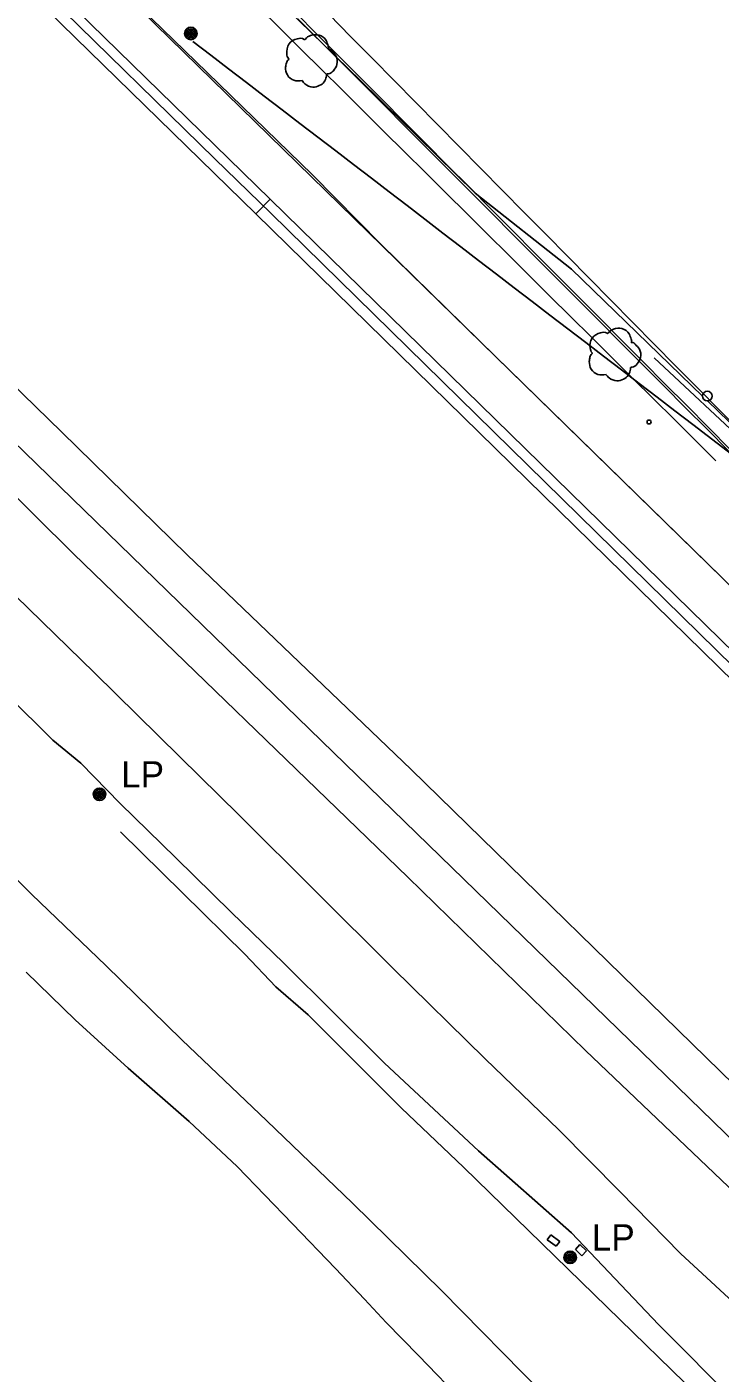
# Model space of a CAD drawing. Extents: x 368532 to 392481, y 10654822 to 10676899.
# Drawn here: x 382069.3 to 382201.2, y 10657000.5 to 10657256.9 of the extents above; entities that cross this region are included whole.
import ezdxf

# ---------------------------------------------------------------- set-up
doc = ezdxf.new("R2010")
doc.units = 0
for name, color, linetype in [('p_Catenary', 7, 'Continuous'), ('p_dtm obscured area', 7, 'Continuous'), ('p_dtm retaining wall', 7, 'Continuous'), ('p_railroad rr control', 7, 'Continuous'), ('p_road dirt road', 7, 'Continuous'), ('p_road general road feature', 7, 'Continuous'), ('p_road guard fences', 7, 'Continuous'), ('p_structure fence', 7, 'Continuous'), ('p_structure unidentified', 7, 'Continuous'), ('p_structure wall', 7, 'Continuous'), ('p_utility general pole', 7, 'Continuous'), ('p_veg tree', 7, 'Continuous')]:
    doc.layers.add(name, color=color, linetype=linetype)

msp = doc.modelspace()

# ---------------------------------------------------------------- linework, layer by layer
at = {"layer": 'p_Catenary'}
for points in [[(382113.49, 10657260.51), (382117.44, 10657256.59), (382121.39, 10657252.67), (382125.34, 10657248.75), (382129.29, 10657244.83), (382133.24, 10657240.91), (382137.19, 10657236.99), (382141.14, 10657233.07), (382145.09, 10657229.15), (382149.04, 10657225.23), (382152.99, 10657221.31), (382156.94, 10657217.39), (382160.89, 10657213.47), (382164.84, 10657209.55), (382168.79, 10657205.62), (382172.74, 10657201.7), (382176.69, 10657197.78), (382180.64, 10657193.86), (382184.59, 10657189.94), (382188.54, 10657186.02), (382192.49, 10657182.1), (382196.44, 10657178.18), (382200.39, 10657174.26)], [(382120.38, 10657259.61), (382124.51, 10657255.45), (382128.65, 10657251.29), (382132.79, 10657247.13), (382136.92, 10657242.97), (382141.06, 10657238.81), (382145.19, 10657234.65), (382149.33, 10657230.49), (382153.47, 10657226.33), (382157.6, 10657222.17), (382161.74, 10657218.01), (382165.87, 10657213.85), (382170.01, 10657209.7), (382174.15, 10657205.54), (382178.28, 10657201.38), (382182.42, 10657197.22), (382186.55, 10657193.06), (382190.69, 10657188.9), (382194.83, 10657184.74), (382198.96, 10657180.58), (382203.1, 10657176.42)], [(382120.85, 10657258.42), (382124.95, 10657254.31), (382129.04, 10657250.19), (382133.14, 10657246.08), (382137.24, 10657241.96), (382141.34, 10657237.85), (382145.44, 10657233.73), (382149.53, 10657229.62), (382153.63, 10657225.5), (382157.73, 10657221.39), (382161.83, 10657217.27), (382165.92, 10657213.16), (382170.02, 10657209.04), (382174.12, 10657204.93), (382178.22, 10657200.81), (382182.32, 10657196.7), (382186.41, 10657192.58), (382190.51, 10657188.47), (382194.61, 10657184.35), (382198.71, 10657180.24), (382202.8, 10657176.12)], [(382126.75, 10657259.27), (382130.87, 10657255.08), (382135, 10657250.89), (382139.13, 10657246.7), (382143.26, 10657242.51), (382147.39, 10657238.32), (382151.51, 10657234.13), (382155.64, 10657229.94), (382159.77, 10657225.75), (382163.9, 10657221.56), (382168.02, 10657217.38), (382172.15, 10657213.19), (382176.28, 10657209), (382180.41, 10657204.81), (382184.54, 10657200.62), (382188.66, 10657196.43), (382192.79, 10657192.24), (382196.92, 10657188.05), (382201.05, 10657183.86), (382205.18, 10657179.67)], [(382100.84, 10657254.1), (382104.24, 10657251.5), (382107.64, 10657248.89), (382111.03, 10657246.29), (382114.43, 10657243.68), (382117.83, 10657241.07), (382121.23, 10657238.47), (382124.63, 10657235.86), (382128.03, 10657233.26), (382131.43, 10657230.65), (382134.82, 10657228.05), (382138.22, 10657225.44), (382141.62, 10657222.84), (382145.02, 10657220.23), (382148.42, 10657217.62), (382151.82, 10657215.02), (382155.22, 10657212.41), (382158.61, 10657209.81), (382162.01, 10657207.2), (382165.41, 10657204.6), (382168.81, 10657201.99), (382172.21, 10657199.39), (382175.61, 10657196.78), (382179, 10657194.17), (382182.4, 10657191.57), (382185.8, 10657188.96), (382189.2, 10657186.36), (382192.6, 10657183.75), (382196, 10657181.15), (382203.36, 10657175.5)]]:
    msp.add_lwpolyline(points, dxfattribs=at)
at = {"layer": 'p_dtm obscured area'}
for points in [[(382078.1, 10657156.5), (382055.96, 10657178.4), (382036.2, 10657197.39), (382017.35, 10657215.63), (381990.63, 10657241.94), (381969.9, 10657262.23), (381946.4, 10657284.97), (381924.91, 10657305.66), (381901.72, 10657328.02), (381879.81, 10657348.67), (381839.63, 10657387.55), (381814.38, 10657412.4), (381784.15, 10657440.87), (381751.84, 10657471.19)], [(381785.95, 10657458.8), (381890.24, 10657358.16), (381925.01, 10657325.65), (381943.95, 10657306.82), (381973.28, 10657278.6), (381995.86, 10657257.06), (382019.37, 10657233.63), (382040.19, 10657214.22), (382061.03, 10657194.1), (382075.86, 10657179.76), (382099.77, 10657156.33)], [(382215, 10657024.27), (382175.57, 10657061.89), (382141.78, 10657094.94), (382078.1, 10657156.5)], [(382099.77, 10657156.33), (382142.4, 10657115.47), (382203.84, 10657055.36)]]:
    msp.add_lwpolyline(points, dxfattribs=at)
at = {"layer": 'p_dtm retaining wall'}
for p, q in [((382076.73, 10657274.33), (382103.58, 10657248.19)), ((382103.58, 10657248.19), (382123.6, 10657228.7)), ((382123.6, 10657228.7), (382136.59, 10657215.48)), ((382136.59, 10657215.48), (382158.4, 10657194.16)), ((382158.4, 10657194.16), (382171.58, 10657181.27)), ((382216.45, 10657167.8), (382188.65, 10657193.83)), ((382171.58, 10657181.27), (382195.85, 10657157.55)), ((382195.85, 10657157.55), (382222.9, 10657131.1))]:
    msp.add_line(p, q, dxfattribs=at)
at = {"layer": 'p_railroad rr control'}
msp.add_lwpolyline([(383869.28, 10655424.57), (381558.23, 10657672.49)], dxfattribs=at)
at = {"layer": 'p_road dirt road'}
for p, q in [((382082.12, 10657133.86), (382067.08, 10657148.49)), ((382098.36, 10657117.84), (382082.12, 10657133.86)), ((382074.17, 10657121.05), (382065.54, 10657129.62)), ((382079.54, 10657116.64), (382074.17, 10657121.05)), ((382086.98, 10657108.95), (382079.54, 10657116.64)), ((382109.67, 10657106.72), (382098.36, 10657117.84)), ((382097.63, 10657098.61), (382086.98, 10657108.95)), ((382124.33, 10657092.15), (382109.67, 10657106.72)), ((382070.21, 10657091.61), (382063.88, 10657097.86)), ((382108.12, 10657088.25), (382097.63, 10657098.61)), ((382070.21, 10657091.61), (382084.29, 10657078.11)), ((382138.92, 10657077.58), (382124.33, 10657092.15)), ((382118.14, 10657078.55), (382108.12, 10657088.25)), ((382084.29, 10657078.11), (382098.73, 10657063.98)), ((382137.3, 10657059.51), (382118.14, 10657078.55)), ((382156.44, 10657060.31), (382138.92, 10657077.58)), ((382078.41, 10657067.78), (382069.1, 10657076.82)), ((382088.52, 10657058.57), (382078.41, 10657067.78)), ((382098.73, 10657063.98), (382114.95, 10657048.52)), ((382155.18, 10657042.8), (382137.3, 10657059.51)), ((382170.47, 10657046.82), (382156.44, 10657060.31)), ((382100.14, 10657048.4), (382088.52, 10657058.57)), ((382109.28, 10657039.85), (382100.14, 10657048.4)), ((382114.95, 10657048.52), (382131.23, 10657032.83)), ((382182.11, 10657035.07), (382170.47, 10657046.82)), ((382172.9, 10657027.2), (382155.18, 10657042.8)), ((382119.78, 10657028.91), (382109.28, 10657039.85)), ((382193.67, 10657023.23), (382182.11, 10657035.07)), ((382131.23, 10657032.83), (382148.21, 10657016.16)), ((382127.96, 10657020.37), (382119.78, 10657028.91)), ((382189.48, 10657009.71), (382172.9, 10657027.2)), ((382207.52, 10657010.37), (382193.67, 10657023.23)), ((382133.5, 10657014.57), (382127.96, 10657020.37)), ((382148.21, 10657016.16), (382167.47, 10656996.56)), ((382137.65, 10657010.14), (382133.5, 10657014.57)), ((382143.78, 10657003.8), (382137.65, 10657010.14)), ((382208.44, 10656990.69), (382189.48, 10657009.71)), ((382159.4, 10656987.68), (382143.78, 10657003.8))]:
    msp.add_line(p, q, dxfattribs=at)
at = {"layer": 'p_road general road feature'}
for p, q in [((382132.74, 10657246.66), (382101.79, 10657276.83)), ((382154.6, 10657225.19), (382132.74, 10657246.66)), ((382172.88, 10657210.73), (382154.6, 10657225.19)), ((382197.83, 10657186.56), (382172.88, 10657210.73)), ((382225.11, 10657160.15), (382198.79, 10657185.63))]:
    msp.add_line(p, q, dxfattribs=at)
at = {"layer": 'p_road guard fences'}
for p, q in [((382098.88, 10657091.98), (382087.05, 10657103.59)), ((382110.75, 10657080.24), (382098.88, 10657091.98)), ((382116.63, 10657074.03), (382110.75, 10657080.24)), ((382122.79, 10657068.69), (382116.63, 10657074.03)), ((382140.56, 10657050.93), (382122.79, 10657068.69)), ((382152.33, 10657039.69), (382140.56, 10657050.93)), ((382182.18, 10657010.65), (382152.33, 10657039.69)), ((382194.4, 10656998.68), (382182.18, 10657010.65))]:
    msp.add_line(p, q, dxfattribs=at)
at = {"layer": 'p_structure fence'}
for p, q in [((382204.37, 10657149.2), (382080.3, 10657270.51)), ((382069.42, 10657266.66), (382105.04, 10657231.75)), ((382105.04, 10657231.75), (382115.71, 10657221.38)), ((382115.71, 10657221.38), (382255.52, 10657084.12))]:
    msp.add_line(p, q, dxfattribs=at)
at = {"layer": 'p_structure unidentified'}
for p, q in [((382168.96, 10657026.8), (382168.28, 10657025.87)), ((382170.66, 10657025.55), (382168.96, 10657026.8)), ((382168.28, 10657025.87), (382169.98, 10657024.62)), ((382169.98, 10657024.62), (382170.66, 10657025.55)), ((382173.64, 10657024.04), (382174.51, 10657024.95)), ((382174.89, 10657022.83), (382173.64, 10657024.04)), ((382174.51, 10657024.95), (382175.77, 10657023.74)), ((382175.77, 10657023.74), (382174.89, 10657022.83))]:
    msp.add_line(p, q, dxfattribs=at)
for centre, radius in [((382198.76, 10657186.56), 0.924), ((382187.66, 10657181.63), 0.375)]:
    msp.add_circle(centre, radius, dxfattribs=at)
at = {"layer": 'p_structure wall'}
for p, q in [((382115.57, 10657224.06), (381777.38, 10657554.75)), ((381774.33, 10657552.24), (382112.83, 10657221.26)), ((382112.83, 10657221.26), (382115.57, 10657224.06)), ((382112.83, 10657221.26), (382115.57, 10657224.06)), ((382115.57, 10657224.06), (382562.27, 10656786.63)), ((382483.4, 10656858.11), (382112.83, 10657221.26))]:
    msp.add_line(p, q, dxfattribs=at)
at = {"layer": 'p_utility general pole'}
for centre, radius in [((382100.46, 10657255.64), 1.19), ((382100.46, 10657255.64), 0.901), ((382100.46, 10657255.64), 0.608), ((382100.46, 10657255.64), 0.337), ((382100.46, 10657255.64), 0.12), ((382083.06, 10657110.72), 1.19), ((382083.06, 10657110.72), 0.901), ((382083.06, 10657110.72), 0.608), ((382083.06, 10657110.72), 0.337), ((382083.06, 10657110.72), 0.12), ((382172.64, 10657022.52), 1.19), ((382172.64, 10657022.52), 0.901), ((382172.64, 10657022.52), 0.608), ((382172.64, 10657022.52), 0.337), ((382172.64, 10657022.52), 0.12)]:
    msp.add_circle(centre, radius, dxfattribs=at)
at = {"layer": 'p_veg tree'}
for p, q in [((382123.23, 10657250.5), (382123.23, 10657250.5)), ((382180.98, 10657194.55), (382180.98, 10657194.55))]:
    msp.add_line(p, q, dxfattribs=at)
for points in [[(382121.64, 10657246.65), (382120.08, 10657246.71), (382118.83, 10657247.73), (382118.5, 10657249.19), (382118.65, 10657250.03), (382119.01, 10657250.63), (382119.12, 10657250.74), (382119.06, 10657250.84), (382118.72, 10657251.73), (382119.12, 10657253.62), (382120.74, 10657254.64), (382122.04, 10657254.51), (382122.18, 10657254.46), (382122.25, 10657254.55), (382123.25, 10657255.25), (382124.86, 10657255.32), (382126.19, 10657254.3), (382126.58, 10657253.29), (382126.62, 10657252.74), (382126.6, 10657252.63), (382126.7, 10657252.63), (382127.29, 10657252.3), (382128.1, 10657251.31), (382128.27, 10657249.74), (382127.59, 10657248.53), (382126.62, 10657247.94), (382126.36, 10657247.89), (382126.31, 10657247.84), (382126.3, 10657247.78), (382126.23, 10657247.33), (382125.86, 10657246.42), (382124.9, 10657245.69), (382123.67, 10657245.41), (382122.18, 10657246.01), (382121.62, 10657246.66)], [(382179.48, 10657190.67), (382177.93, 10657190.69), (382176.66, 10657191.68), (382176.29, 10657193.14), (382176.42, 10657193.98), (382176.77, 10657194.59), (382176.87, 10657194.7), (382176.81, 10657194.8), (382176.45, 10657195.68), (382176.81, 10657197.58), (382178.41, 10657198.63), (382179.71, 10657198.53), (382179.84, 10657198.49), (382179.92, 10657198.58), (382180.9, 10657199.3), (382182.51, 10657199.41), (382183.86, 10657198.43), (382184.27, 10657197.42), (382184.33, 10657196.87), (382184.31, 10657196.76), (382184.41, 10657196.76), (382185.01, 10657196.45), (382185.84, 10657195.47), (382186.04, 10657193.91), (382185.4, 10657192.68), (382184.44, 10657192.07), (382184.18, 10657192.01), (382184.13, 10657191.97), (382184.12, 10657191.9), (382184.06, 10657191.45), (382183.71, 10657190.54), (382182.77, 10657189.78), (382181.54, 10657189.47), (382180.05, 10657190.04), (382179.46, 10657190.67)]]:
    msp.add_spline(points, degree=3, dxfattribs=at)

# ---------------------------------------------------------------- texts
at = {"layer": 'p_utility general pole'}
for p in [(382087.18, 10657112.02), (382176.76, 10657023.82)]:
    msp.add_text('LP', height=5, dxfattribs=at).set_placement(p)

doc.saveas('drawing.dxf')
